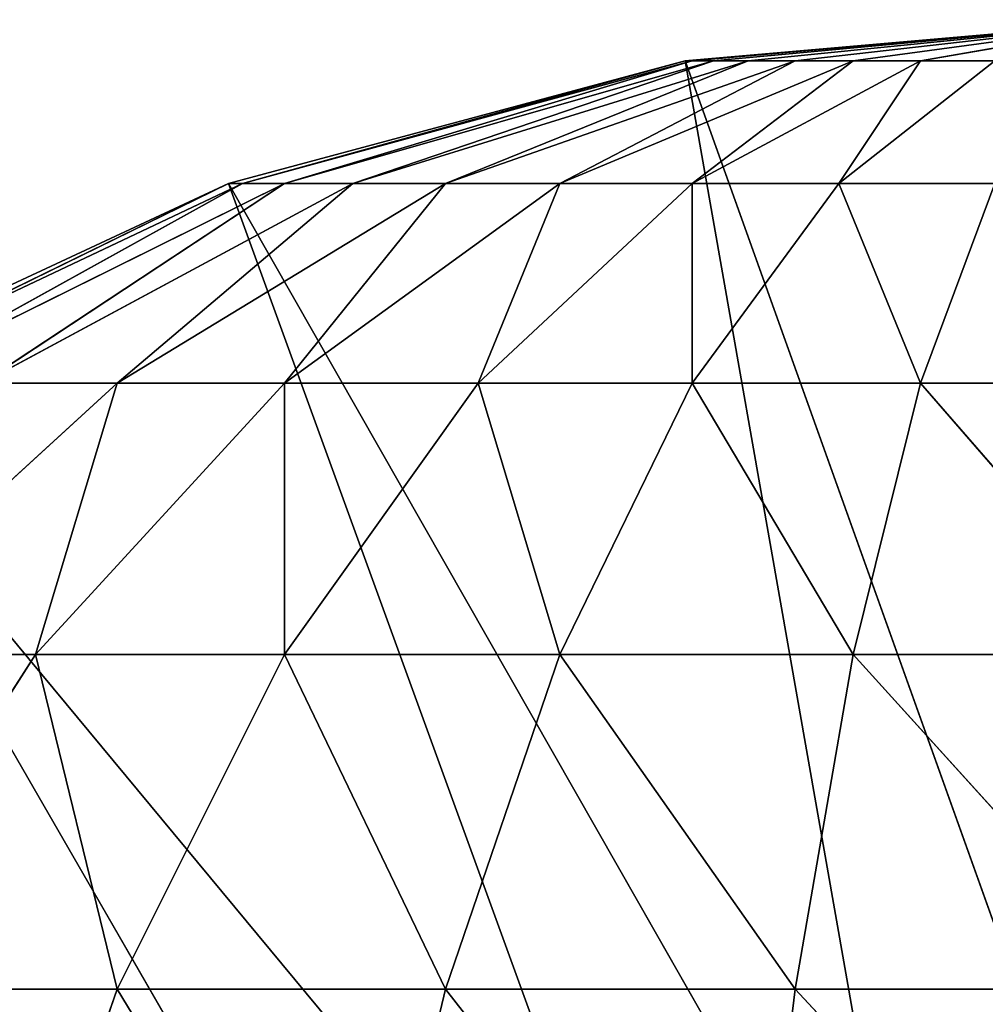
# Model space of a CAD drawing. Extents: x 0.1 to 17.7, y 0.1 to 17.7.
# Tile 286 of 656: x 0.213 to 0.2842, y 17.6096 to 17.6821. Entities that reach past the tile are written whole.
import ezdxf

# ---------------------------------------------------------------- set-up
doc = ezdxf.new("R2010")
doc.units = 0
doc.header["$LTSCALE"] = 2.54
doc.layers.get('0').update_dxf_attribs({"color": 13, "linetype": 'CONTINUOUS'})

# ---------------------------------------------------------------- blocks, each defined once
blk = doc.blocks.new('KOSZ_NA__MIECI_Z_POKRYWK__')
at = {"color": 0}
for p, q in [((0.262035, 17.679092, 30.4), (0.296764, 17.68213, 30.4)), ((0.262035, 17.679092, 30.4), (0.296764, 17.68213, 30.4)), ((0.262035, 17.679092, 30.4), (0.296764, 17.68213, 31.4)), ((0.262035, 17.679092, 30.4), (0.296764, 17.68213, 31.4)), ((0.262035, 17.679092, 31.4), (0.296764, 17.68213, 31.4)), ((0.262035, 17.679092, 31.4), (0.296764, 17.68213, 31.4)), ((0.262563, 17.679092, 31.40603), (0.296764, 17.68213, 31.4)), ((0.262563, 17.679092, 31.40603), (0.296764, 17.68213, 31.4)), ((0.264129, 17.679092, 31.411877), (0.296764, 17.68213, 31.4)), ((0.264129, 17.679092, 31.411877), (0.296764, 17.68213, 31.4)), ((0.296764, 17.68213, 31.4), (0.266688, 17.679092, 31.417365)), ((0.296764, 17.68213, 31.4), (0.266688, 17.679092, 31.417365)), ((0.270161, 17.679092, 31.422324), (0.296764, 17.68213, 31.4)), ((0.270161, 17.679092, 31.422324), (0.296764, 17.68213, 31.4)), ((0.274441, 17.679092, 31.426605), (0.296764, 17.68213, 31.4)), ((0.274441, 17.679092, 31.426605), (0.296764, 17.68213, 31.4)), ((0.2794, 17.679092, 31.430078), (0.296764, 17.68213, 31.4)), ((0.2794, 17.679092, 31.430078), (0.296764, 17.68213, 31.4)), ((0.228361, 17.670068, 30.4), (0.262035, 17.679092, 30.4)), ((0.228361, 17.670068, 30.4), (0.262035, 17.679092, 30.4)), ((0.228361, 17.670068, 30.4), (0.262035, 17.679092, 31.4)), ((0.228361, 17.670068, 30.4), (0.262035, 17.679092, 31.4)), ((0.228361, 17.670068, 31.4), (0.262035, 17.679092, 31.4)), ((0.228361, 17.670068, 31.4), (0.262035, 17.679092, 31.4)), ((0.262563, 17.679092, 31.40603), (0.2294, 17.670068, 31.411877)), ((0.262563, 17.679092, 31.40603), (0.2294, 17.670068, 31.411877)), ((0.262035, 17.679092, 31.4), (0.2294, 17.670068, 31.411877)), ((0.262035, 17.679092, 31.4), (0.2294, 17.670068, 31.411877)), ((0.264129, 17.679092, 31.411877), (0.232486, 17.670068, 31.423395)), ((0.264129, 17.679092, 31.411877), (0.232486, 17.670068, 31.423395)), ((0.262563, 17.679092, 31.40603), (0.232486, 17.670068, 31.423395)), ((0.262563, 17.679092, 31.40603), (0.232486, 17.670068, 31.423395)), ((0.237525, 17.670068, 31.434201), (0.264129, 17.679092, 31.411877)), ((0.266688, 17.679092, 31.417365), (0.237525, 17.670068, 31.434201)), ((0.266688, 17.679092, 31.417365), (0.237525, 17.670068, 31.434201)), ((0.237525, 17.670068, 31.434201), (0.264129, 17.679092, 31.411877)), ((0.244365, 17.670068, 31.44397), (0.270161, 17.679092, 31.422324)), ((0.266688, 17.679092, 31.417365), (0.244365, 17.670068, 31.44397)), ((0.244365, 17.670068, 31.44397), (0.270161, 17.679092, 31.422324)), ((0.266688, 17.679092, 31.417365), (0.244365, 17.670068, 31.44397)), ((0.270161, 17.679092, 31.422324), (0.252796, 17.670068, 31.452402)), ((0.252796, 17.670068, 31.452402), (0.274441, 17.679092, 31.426605)), ((0.270161, 17.679092, 31.422324), (0.252796, 17.670068, 31.452402)), ((0.252796, 17.670068, 31.452402), (0.274441, 17.679092, 31.426605)), ((0.262035, 17.679092, 30.4), (0.2794, 17.580611, 30.4)), ((0.262035, 17.679092, 30.4), (0.2794, 17.580611, 30.4)), ((0.262035, 17.679092, 30.4), (0.296764, 17.58213, 30.4)), ((0.262035, 17.679092, 30.4), (0.296764, 17.58213, 30.4)), ((0.262035, 17.679092, 30.4), (0.262035, 17.679092, 31.4)), ((0.262035, 17.679092, 30.4), (0.262035, 17.679092, 31.4)), ((0.262035, 17.679092, 31.4), (0.262563, 17.679092, 31.40603)), ((0.262035, 17.679092, 31.4), (0.262563, 17.679092, 31.40603)), ((0.264129, 17.679092, 31.411877), (0.262563, 17.679092, 31.40603)), ((0.274441, 17.679092, 31.426605), (0.262563, 17.670068, 31.459241)), ((0.262563, 17.670068, 31.459241), (0.2794, 17.679092, 31.430078)), ((0.274441, 17.679092, 31.426605), (0.262563, 17.670068, 31.459241)), ((0.262563, 17.670068, 31.459241), (0.2794, 17.679092, 31.430078)), ((0.264129, 17.679092, 31.411877), (0.262563, 17.679092, 31.40603)), ((0.266688, 17.679092, 31.417365), (0.264129, 17.679092, 31.411877)), ((0.266688, 17.679092, 31.417365), (0.264129, 17.679092, 31.411877)), ((0.270161, 17.679092, 31.422324), (0.266688, 17.679092, 31.417365)), ((0.270161, 17.679092, 31.422324), (0.266688, 17.679092, 31.417365)), ((0.270161, 17.679092, 31.422324), (0.274441, 17.679092, 31.426605)), ((0.270161, 17.679092, 31.422324), (0.274441, 17.679092, 31.426605)), ((0.2794, 17.679092, 31.430078), (0.273369, 17.670068, 31.464279)), ((0.273369, 17.670068, 31.464279), (0.284887, 17.679092, 31.432635)), ((0.2794, 17.679092, 31.430078), (0.273369, 17.670068, 31.464279)), ((0.273369, 17.670068, 31.464279), (0.284887, 17.679092, 31.432635)), ((0.274441, 17.679092, 31.426605), (0.2794, 17.679092, 31.430078)), ((0.274441, 17.679092, 31.426605), (0.2794, 17.679092, 31.430078)), ((0.2794, 17.679092, 31.430078), (0.284887, 17.679092, 31.432635)), ((0.2794, 17.679092, 31.430078), (0.284887, 17.679092, 31.432635)), ((0.196765, 17.655336, 30.4), (0.228361, 17.670068, 30.4)), ((0.196765, 17.655336, 30.4), (0.228361, 17.670068, 30.4)), ((0.196765, 17.655336, 30.4), (0.228361, 17.670068, 31.4)), ((0.196765, 17.655336, 30.4), (0.228361, 17.670068, 31.4)), ((0.196765, 17.655336, 31.4), (0.228361, 17.670068, 31.4)), ((0.196765, 17.655336, 31.4), (0.228361, 17.670068, 31.4)), ((0.2294, 17.670068, 31.411877), (0.198284, 17.655336, 31.417365)), ((0.2294, 17.670068, 31.411877), (0.198284, 17.655336, 31.417365)), ((0.228361, 17.670068, 31.4), (0.198284, 17.655336, 31.417365)), ((0.228361, 17.670068, 31.4), (0.198284, 17.655336, 31.417365)), ((0.232486, 17.670068, 31.423395), (0.202796, 17.655336, 31.434201)), ((0.232486, 17.670068, 31.423395), (0.202796, 17.655336, 31.434201)), ((0.2294, 17.670068, 31.411877), (0.202796, 17.655336, 31.434201)), ((0.2294, 17.670068, 31.411877), (0.202796, 17.655336, 31.434201)), ((0.237525, 17.670068, 31.434201), (0.210162, 17.655336, 31.45)), ((0.237525, 17.670068, 31.434201), (0.210162, 17.655336, 31.45)), ((0.232486, 17.670068, 31.423395), (0.210162, 17.655336, 31.45)), ((0.232486, 17.670068, 31.423395), (0.210162, 17.655336, 31.45)), ((0.220161, 17.655336, 31.464279), (0.237525, 17.670068, 31.434201)), ((0.244365, 17.670068, 31.44397), (0.220161, 17.655336, 31.464279)), ((0.244365, 17.670068, 31.44397), (0.220161, 17.655336, 31.464279)), ((0.220161, 17.655336, 31.464279), (0.237525, 17.670068, 31.434201)), ((0.228361, 17.670068, 30.4), (0.262563, 17.5761, 30.4)), ((0.228361, 17.670068, 30.4), (0.262563, 17.5761, 30.4)), ((0.228361, 17.670068, 30.4), (0.2794, 17.580611, 30.4)), ((0.228361, 17.670068, 30.4), (0.2794, 17.580611, 30.4)), ((0.228361, 17.670068, 30.4), (0.228361, 17.670068, 31.4)), ((0.228361, 17.670068, 30.4), (0.228361, 17.670068, 31.4)), ((0.228361, 17.670068, 31.4), (0.2294, 17.670068, 31.411877)), ((0.228361, 17.670068, 31.4), (0.2294, 17.670068, 31.411877)), ((0.2294, 17.670068, 31.411877), (0.232486, 17.670068, 31.423395)), ((0.2294, 17.670068, 31.411877), (0.232486, 17.670068, 31.423395)), ((0.244365, 17.670068, 31.44397), (0.232486, 17.655336, 31.476605)), ((0.232486, 17.655336, 31.476605), (0.252796, 17.670068, 31.452402)), ((0.232486, 17.670068, 31.423395), (0.237525, 17.670068, 31.434201)), ((0.232486, 17.655336, 31.476605), (0.252796, 17.670068, 31.452402)), ((0.232486, 17.670068, 31.423395), (0.237525, 17.670068, 31.434201)), ((0.244365, 17.670068, 31.44397), (0.232486, 17.655336, 31.476605)), ((0.244365, 17.670068, 31.44397), (0.237525, 17.670068, 31.434201)), ((0.244365, 17.670068, 31.44397), (0.237525, 17.670068, 31.434201)), ((0.244365, 17.670068, 31.44397), (0.252796, 17.670068, 31.452402)), ((0.244365, 17.670068, 31.44397), (0.252796, 17.670068, 31.452402)), ((0.252796, 17.670068, 31.452402), (0.246765, 17.655336, 31.486603)), ((0.246765, 17.655336, 31.486603), (0.262563, 17.670068, 31.459241)), ((0.252796, 17.670068, 31.452402), (0.246765, 17.655336, 31.486603)), ((0.246765, 17.655336, 31.486603), (0.262563, 17.670068, 31.459241)), ((0.252796, 17.670068, 31.452402), (0.262563, 17.670068, 31.459241)), ((0.252796, 17.670068, 31.452402), (0.262563, 17.670068, 31.459241)), ((0.262563, 17.670068, 31.459241), (0.273369, 17.670068, 31.464279)), ((0.262563, 17.670068, 31.459241), (0.273369, 17.670068, 31.464279)), ((0.262563, 17.670068, 31.459241), (0.262563, 17.655336, 31.49397)), ((0.262563, 17.655336, 31.49397), (0.273369, 17.670068, 31.464279)), ((0.262563, 17.670068, 31.459241), (0.262563, 17.655336, 31.49397)), ((0.262563, 17.655336, 31.49397), (0.273369, 17.670068, 31.464279)), ((0.273369, 17.670068, 31.464279), (0.284887, 17.670068, 31.467365)), ((0.273369, 17.670068, 31.464279), (0.284887, 17.670068, 31.467365)), ((0.273369, 17.670068, 31.464279), (0.2794, 17.655336, 31.49848)), ((0.273369, 17.670068, 31.464279), (0.2794, 17.655336, 31.49848)), ((0.2794, 17.655336, 31.49848), (0.284887, 17.670068, 31.467365)), ((0.2794, 17.655336, 31.49848), (0.284887, 17.670068, 31.467365)), ((0.196765, 17.655336, 30.4), (0.246765, 17.568733, 30.4)), ((0.196765, 17.655336, 30.4), (0.246765, 17.568733, 30.4)), ((0.196765, 17.655336, 30.4), (0.262563, 17.5761, 30.4)), ((0.196765, 17.655336, 30.4), (0.262563, 17.5761, 30.4)), ((0.220161, 17.655336, 31.464279), (0.198284, 17.635339, 31.482635)), ((0.220161, 17.655336, 31.464279), (0.198284, 17.635339, 31.482635)), ((0.210162, 17.655336, 31.45), (0.220161, 17.655336, 31.464279)), ((0.210162, 17.655336, 31.45), (0.220161, 17.655336, 31.464279)), ((0.214129, 17.635339, 31.49848), (0.220161, 17.655336, 31.464279)), ((0.232486, 17.655336, 31.476605), (0.214129, 17.635339, 31.49848)), ((0.232486, 17.655336, 31.476605), (0.214129, 17.635339, 31.49848)), ((0.214129, 17.635339, 31.49848), (0.220161, 17.655336, 31.464279)), ((0.232486, 17.655336, 31.476605), (0.220161, 17.655336, 31.464279)), ((0.232486, 17.655336, 31.476605), (0.220161, 17.655336, 31.464279)), ((0.232486, 17.655336, 31.476605), (0.246765, 17.655336, 31.486603)), ((0.232486, 17.655336, 31.476605), (0.246765, 17.655336, 31.486603)), ((0.232486, 17.655336, 31.476605), (0.232486, 17.635339, 31.511334)), ((0.232486, 17.635339, 31.511334), (0.246765, 17.655336, 31.486603)), ((0.232486, 17.635339, 31.511334), (0.246765, 17.655336, 31.486603)), ((0.232486, 17.655336, 31.476605), (0.232486, 17.635339, 31.511334)), ((0.246765, 17.655336, 31.486603), (0.262563, 17.655336, 31.49397)), ((0.246765, 17.655336, 31.486603), (0.262563, 17.655336, 31.49397)), ((0.246765, 17.655336, 31.486603), (0.252796, 17.635339, 31.520804)), ((0.246765, 17.655336, 31.486603), (0.252796, 17.635339, 31.520804)), ((0.252796, 17.635339, 31.520804), (0.262563, 17.655336, 31.49397)), ((0.252796, 17.635339, 31.520804), (0.262563, 17.655336, 31.49397)), ((0.262563, 17.655336, 31.49397), (0.2794, 17.655336, 31.49848)), ((0.262563, 17.655336, 31.49397), (0.2794, 17.655336, 31.49848)), ((0.262563, 17.655336, 31.49397), (0.274441, 17.635339, 31.526605)), ((0.262563, 17.655336, 31.49397), (0.274441, 17.635339, 31.526605)), ((0.274441, 17.635339, 31.526605), (0.2794, 17.655336, 31.49848)), ((0.274441, 17.635339, 31.526605), (0.2794, 17.655336, 31.49848)), ((0.2794, 17.655336, 31.49848), (0.296764, 17.655336, 31.5)), ((0.2794, 17.655336, 31.49848), (0.296764, 17.655336, 31.5)), ((0.2794, 17.655336, 31.49848), (0.296764, 17.635339, 31.528558)), ((0.2794, 17.655336, 31.49848), (0.296764, 17.635339, 31.528558)), ((0.198284, 17.635339, 31.482635), (0.214129, 17.635339, 31.49848)), ((0.214129, 17.635339, 31.49848), (0.198284, 17.610687, 31.517365)), ((0.214129, 17.635339, 31.49848), (0.198284, 17.610687, 31.517365)), ((0.198284, 17.635339, 31.482635), (0.214129, 17.635339, 31.49848)), ((0.220161, 17.610687, 31.532684), (0.214129, 17.635339, 31.49848)), ((0.232486, 17.635339, 31.511334), (0.214129, 17.635339, 31.49848)), ((0.220161, 17.610687, 31.532684), (0.214129, 17.635339, 31.49848)), ((0.232486, 17.635339, 31.511334), (0.214129, 17.635339, 31.49848)), ((0.232486, 17.635339, 31.511334), (0.220161, 17.610687, 31.532684)), ((0.232486, 17.635339, 31.511334), (0.220161, 17.610687, 31.532684)), ((0.232486, 17.635339, 31.511334), (0.252796, 17.635339, 31.520804)), ((0.232486, 17.635339, 31.511334), (0.252796, 17.635339, 31.520804)), ((0.232486, 17.635339, 31.511334), (0.244365, 17.610687, 31.54397)), ((0.232486, 17.635339, 31.511334), (0.244365, 17.610687, 31.54397)), ((0.244365, 17.610687, 31.54397), (0.252796, 17.635339, 31.520804)), ((0.244365, 17.610687, 31.54397), (0.252796, 17.635339, 31.520804)), ((0.252796, 17.635339, 31.520804), (0.274441, 17.635339, 31.526605)), ((0.252796, 17.635339, 31.520804), (0.274441, 17.635339, 31.526605)), ((0.252796, 17.635339, 31.520804), (0.270161, 17.610687, 31.550882)), ((0.252796, 17.635339, 31.520804), (0.270161, 17.610687, 31.550882)), ((0.270161, 17.610687, 31.550882), (0.274441, 17.635339, 31.526605)), ((0.270161, 17.610687, 31.550882), (0.274441, 17.635339, 31.526605)), ((0.274441, 17.635339, 31.526605), (0.296764, 17.635339, 31.528558)), ((0.274441, 17.635339, 31.526605), (0.296764, 17.635339, 31.528558)), ((0.274441, 17.635339, 31.526605), (0.296764, 17.610687, 31.553207)), ((0.274441, 17.635339, 31.526605), (0.296764, 17.610687, 31.553207)), ((0.198284, 17.610687, 31.517365), (0.220161, 17.610687, 31.532684)), ((0.198284, 17.610687, 31.517365), (0.220161, 17.610687, 31.532684)), ((0.220161, 17.610687, 31.532684), (0.210162, 17.58213, 31.55)), ((0.220161, 17.610687, 31.532684), (0.210162, 17.58213, 31.55)), ((0.237525, 17.58213, 31.562759), (0.220161, 17.610687, 31.532684)), ((0.244365, 17.610687, 31.54397), (0.220161, 17.610687, 31.532684)), ((0.237525, 17.58213, 31.562759), (0.220161, 17.610687, 31.532684)), ((0.244365, 17.610687, 31.54397), (0.220161, 17.610687, 31.532684)), ((0.244365, 17.610687, 31.54397), (0.237525, 17.58213, 31.562759)), ((0.244365, 17.610687, 31.54397), (0.237525, 17.58213, 31.562759)), ((0.244365, 17.610687, 31.54397), (0.270161, 17.610687, 31.550882)), ((0.244365, 17.610687, 31.54397), (0.270161, 17.610687, 31.550882)), ((0.244365, 17.610687, 31.54397), (0.266688, 17.58213, 31.570575)), ((0.244365, 17.610687, 31.54397), (0.266688, 17.58213, 31.570575)), ((0.266688, 17.58213, 31.570575), (0.270161, 17.610687, 31.550882)), ((0.266688, 17.58213, 31.570575), (0.270161, 17.610687, 31.550882)), ((0.270161, 17.610687, 31.550882), (0.296764, 17.610687, 31.553207)), ((0.270161, 17.610687, 31.550882), (0.296764, 17.610687, 31.553207)), ((0.270161, 17.610687, 31.550882), (0.296764, 17.58213, 31.573206)), ((0.270161, 17.610687, 31.550882), (0.296764, 17.58213, 31.573206))]:
    blk.add_line(p, q, dxfattribs=at)
mesh = blk.add_polyface(dxfattribs=at)
corners = [(0.296764, 17.58213, 30.4), (0.262035, 17.679092, 30.4), (0.296764, 17.68213, 30.4)]
mesh.append_faces([[corners[k] for k in face] for face in [(0, 1, 2)]], dxfattribs={"color": 0})
mesh = blk.add_polyface(dxfattribs=at)
corners = [(0.296764, 17.68213, 31.4), (0.296764, 17.68213, 30.4), (0.262035, 17.679092, 30.4)]
mesh.append_faces([[corners[k] for k in face] for face in [(0, 1, 2)]], dxfattribs={"color": 0})
mesh = blk.add_polyface(dxfattribs=at)
corners = [(0.296764, 17.68213, 31.4), (0.262035, 17.679092, 30.4), (0.262035, 17.679092, 31.4)]
mesh.append_faces([[corners[k] for k in face] for face in [(0, 1, 2)]], dxfattribs={"color": 0})
mesh = blk.add_polyface(dxfattribs=at)
corners = [(0.262563, 17.679092, 31.40603), (0.296764, 17.68213, 31.4), (0.262035, 17.679092, 31.4)]
mesh.append_faces([[corners[k] for k in face] for face in [(0, 1, 2)]], dxfattribs={"color": 0})
mesh = blk.add_polyface(dxfattribs=at)
corners = [(0.264129, 17.679092, 31.411877), (0.296764, 17.68213, 31.4), (0.262563, 17.679092, 31.40603)]
mesh.append_faces([[corners[k] for k in face] for face in [(0, 1, 2)]], dxfattribs={"color": 0})
mesh = blk.add_polyface(dxfattribs=at)
corners = [(0.266688, 17.679092, 31.417365), (0.296764, 17.68213, 31.4), (0.264129, 17.679092, 31.411877)]
mesh.append_faces([[corners[k] for k in face] for face in [(0, 1, 2)]], dxfattribs={"color": 0})
mesh = blk.add_polyface(dxfattribs=at)
corners = [(0.270161, 17.679092, 31.422324), (0.296764, 17.68213, 31.4), (0.266688, 17.679092, 31.417365)]
mesh.append_faces([[corners[k] for k in face] for face in [(0, 1, 2)]], dxfattribs={"color": 0})
mesh = blk.add_polyface(dxfattribs=at)
corners = [(0.274441, 17.679092, 31.426605), (0.296764, 17.68213, 31.4), (0.270161, 17.679092, 31.422324)]
mesh.append_faces([[corners[k] for k in face] for face in [(0, 1, 2)]], dxfattribs={"color": 0})
mesh = blk.add_polyface(dxfattribs=at)
corners = [(0.2794, 17.679092, 31.430078), (0.296764, 17.68213, 31.4), (0.274441, 17.679092, 31.426605)]
mesh.append_faces([[corners[k] for k in face] for face in [(0, 1, 2)]], dxfattribs={"color": 0})
mesh = blk.add_polyface(dxfattribs=at)
corners = [(0.284887, 17.679092, 31.432635), (0.296764, 17.68213, 31.4), (0.2794, 17.679092, 31.430078)]
mesh.append_faces([[corners[k] for k in face] for face in [(0, 1, 2)]], dxfattribs={"color": 0})
mesh = blk.add_polyface(dxfattribs=at)
corners = [(0.2794, 17.580611, 30.4), (0.228361, 17.670068, 30.4), (0.262035, 17.679092, 30.4)]
mesh.append_faces([[corners[k] for k in face] for face in [(0, 1, 2)]], dxfattribs={"color": 0})
mesh = blk.add_polyface(dxfattribs=at)
corners = [(0.262035, 17.679092, 31.4), (0.262035, 17.679092, 30.4), (0.228361, 17.670068, 30.4)]
mesh.append_faces([[corners[k] for k in face] for face in [(0, 1, 2)]], dxfattribs={"color": 0})
mesh = blk.add_polyface(dxfattribs=at)
corners = [(0.262035, 17.679092, 31.4), (0.228361, 17.670068, 30.4), (0.228361, 17.670068, 31.4)]
mesh.append_faces([[corners[k] for k in face] for face in [(0, 1, 2)]], dxfattribs={"color": 0})
mesh = blk.add_polyface(dxfattribs=at)
corners = [(0.2294, 17.670068, 31.411877), (0.262035, 17.679092, 31.4), (0.228361, 17.670068, 31.4)]
mesh.append_faces([[corners[k] for k in face] for face in [(0, 1, 2)]], dxfattribs={"color": 0})
mesh = blk.add_polyface(dxfattribs=at)
corners = [(0.232486, 17.670068, 31.423395), (0.262563, 17.679092, 31.40603), (0.2294, 17.670068, 31.411877)]
mesh.append_faces([[corners[k] for k in face] for face in [(0, 1, 2)]], dxfattribs={"color": 0})
mesh = blk.add_polyface(dxfattribs=at)
corners = [(0.2294, 17.670068, 31.411877), (0.262563, 17.679092, 31.40603), (0.262035, 17.679092, 31.4)]
mesh.append_faces([[corners[k] for k in face] for face in [(0, 1, 2)]], dxfattribs={"color": 0})
mesh = blk.add_polyface(dxfattribs=at)
corners = [(0.237525, 17.670068, 31.434201), (0.264129, 17.679092, 31.411877), (0.232486, 17.670068, 31.423395)]
mesh.append_faces([[corners[k] for k in face] for face in [(0, 1, 2)]], dxfattribs={"color": 0})
mesh = blk.add_polyface(dxfattribs=at)
corners = [(0.232486, 17.670068, 31.423395), (0.264129, 17.679092, 31.411877), (0.262563, 17.679092, 31.40603)]
mesh.append_faces([[corners[k] for k in face] for face in [(0, 1, 2)]], dxfattribs={"color": 0})
mesh = blk.add_polyface(dxfattribs=at)
corners = [(0.244365, 17.670068, 31.44397), (0.266688, 17.679092, 31.417365), (0.237525, 17.670068, 31.434201)]
mesh.append_faces([[corners[k] for k in face] for face in [(0, 1, 2)]], dxfattribs={"color": 0})
mesh = blk.add_polyface(dxfattribs=at)
corners = [(0.237525, 17.670068, 31.434201), (0.266688, 17.679092, 31.417365), (0.264129, 17.679092, 31.411877)]
mesh.append_faces([[corners[k] for k in face] for face in [(0, 1, 2)]], dxfattribs={"color": 0})
mesh = blk.add_polyface(dxfattribs=at)
corners = [(0.244365, 17.670068, 31.44397), (0.270161, 17.679092, 31.422324), (0.266688, 17.679092, 31.417365)]
mesh.append_faces([[corners[k] for k in face] for face in [(0, 1, 2)]], dxfattribs={"color": 0})
mesh = blk.add_polyface(dxfattribs=at)
corners = [(0.252796, 17.670068, 31.452402), (0.270161, 17.679092, 31.422324), (0.244365, 17.670068, 31.44397)]
mesh.append_faces([[corners[k] for k in face] for face in [(0, 1, 2)]], dxfattribs={"color": 0})
mesh = blk.add_polyface(dxfattribs=at)
corners = [(0.252796, 17.670068, 31.452402), (0.274441, 17.679092, 31.426605), (0.270161, 17.679092, 31.422324)]
mesh.append_faces([[corners[k] for k in face] for face in [(0, 1, 2)]], dxfattribs={"color": 0})
mesh = blk.add_polyface(dxfattribs=at)
corners = [(0.262563, 17.670068, 31.459241), (0.274441, 17.679092, 31.426605), (0.252796, 17.670068, 31.452402)]
mesh.append_faces([[corners[k] for k in face] for face in [(0, 1, 2)]], dxfattribs={"color": 0})
mesh = blk.add_polyface(dxfattribs=at)
corners = [(0.296764, 17.58213, 30.4), (0.2794, 17.580611, 30.4), (0.262035, 17.679092, 30.4)]
mesh.append_faces([[corners[k] for k in face] for face in [(0, 1, 2)]], dxfattribs={"color": 0})
mesh = blk.add_polyface(dxfattribs=at)
corners = [(0.262563, 17.670068, 31.459241), (0.2794, 17.679092, 31.430078), (0.274441, 17.679092, 31.426605)]
mesh.append_faces([[corners[k] for k in face] for face in [(0, 1, 2)]], dxfattribs={"color": 0})
mesh = blk.add_polyface(dxfattribs=at)
corners = [(0.273369, 17.670068, 31.464279), (0.2794, 17.679092, 31.430078), (0.262563, 17.670068, 31.459241)]
mesh.append_faces([[corners[k] for k in face] for face in [(0, 1, 2)]], dxfattribs={"color": 0})
mesh = blk.add_polyface(dxfattribs=at)
corners = [(0.273369, 17.670068, 31.464279), (0.284887, 17.679092, 31.432635), (0.2794, 17.679092, 31.430078)]
mesh.append_faces([[corners[k] for k in face] for face in [(0, 1, 2)]], dxfattribs={"color": 0})
mesh = blk.add_polyface(dxfattribs=at)
corners = [(0.284887, 17.670068, 31.467365), (0.284887, 17.679092, 31.432635), (0.273369, 17.670068, 31.464279)]
mesh.append_faces([[corners[k] for k in face] for face in [(0, 1, 2)]], dxfattribs={"color": 0})
mesh = blk.add_polyface(dxfattribs=at)
corners = [(0.262563, 17.5761, 30.4), (0.196765, 17.655336, 30.4), (0.228361, 17.670068, 30.4)]
mesh.append_faces([[corners[k] for k in face] for face in [(0, 1, 2)]], dxfattribs={"color": 0})
mesh = blk.add_polyface(dxfattribs=at)
corners = [(0.228361, 17.670068, 31.4), (0.228361, 17.670068, 30.4), (0.196765, 17.655336, 30.4)]
mesh.append_faces([[corners[k] for k in face] for face in [(0, 1, 2)]], dxfattribs={"color": 0})
mesh = blk.add_polyface(dxfattribs=at)
corners = [(0.228361, 17.670068, 31.4), (0.196765, 17.655336, 30.4), (0.196765, 17.655336, 31.4)]
mesh.append_faces([[corners[k] for k in face] for face in [(0, 1, 2)]], dxfattribs={"color": 0})
mesh = blk.add_polyface(dxfattribs=at)
corners = [(0.198284, 17.655336, 31.417365), (0.228361, 17.670068, 31.4), (0.196765, 17.655336, 31.4)]
mesh.append_faces([[corners[k] for k in face] for face in [(0, 1, 2)]], dxfattribs={"color": 0})
mesh = blk.add_polyface(dxfattribs=at)
corners = [(0.202796, 17.655336, 31.434201), (0.2294, 17.670068, 31.411877), (0.198284, 17.655336, 31.417365)]
mesh.append_faces([[corners[k] for k in face] for face in [(0, 1, 2)]], dxfattribs={"color": 0})
mesh = blk.add_polyface(dxfattribs=at)
corners = [(0.198284, 17.655336, 31.417365), (0.2294, 17.670068, 31.411877), (0.228361, 17.670068, 31.4)]
mesh.append_faces([[corners[k] for k in face] for face in [(0, 1, 2)]], dxfattribs={"color": 0})
mesh = blk.add_polyface(dxfattribs=at)
corners = [(0.210162, 17.655336, 31.45), (0.232486, 17.670068, 31.423395), (0.202796, 17.655336, 31.434201)]
mesh.append_faces([[corners[k] for k in face] for face in [(0, 1, 2)]], dxfattribs={"color": 0})
mesh = blk.add_polyface(dxfattribs=at)
corners = [(0.202796, 17.655336, 31.434201), (0.232486, 17.670068, 31.423395), (0.2294, 17.670068, 31.411877)]
mesh.append_faces([[corners[k] for k in face] for face in [(0, 1, 2)]], dxfattribs={"color": 0})
mesh = blk.add_polyface(dxfattribs=at)
corners = [(0.220161, 17.655336, 31.464279), (0.237525, 17.670068, 31.434201), (0.210162, 17.655336, 31.45)]
mesh.append_faces([[corners[k] for k in face] for face in [(0, 1, 2)]], dxfattribs={"color": 0})
mesh = blk.add_polyface(dxfattribs=at)
corners = [(0.210162, 17.655336, 31.45), (0.237525, 17.670068, 31.434201), (0.232486, 17.670068, 31.423395)]
mesh.append_faces([[corners[k] for k in face] for face in [(0, 1, 2)]], dxfattribs={"color": 0})
mesh = blk.add_polyface(dxfattribs=at)
corners = [(0.232486, 17.655336, 31.476605), (0.244365, 17.670068, 31.44397), (0.220161, 17.655336, 31.464279)]
mesh.append_faces([[corners[k] for k in face] for face in [(0, 1, 2)]], dxfattribs={"color": 0})
mesh = blk.add_polyface(dxfattribs=at)
corners = [(0.220161, 17.655336, 31.464279), (0.244365, 17.670068, 31.44397), (0.237525, 17.670068, 31.434201)]
mesh.append_faces([[corners[k] for k in face] for face in [(0, 1, 2)]], dxfattribs={"color": 0})
mesh = blk.add_polyface(dxfattribs=at)
corners = [(0.2794, 17.580611, 30.4), (0.262563, 17.5761, 30.4), (0.228361, 17.670068, 30.4)]
mesh.append_faces([[corners[k] for k in face] for face in [(0, 1, 2)]], dxfattribs={"color": 0})
mesh = blk.add_polyface(dxfattribs=at)
corners = [(0.232486, 17.655336, 31.476605), (0.252796, 17.670068, 31.452402), (0.244365, 17.670068, 31.44397)]
mesh.append_faces([[corners[k] for k in face] for face in [(0, 1, 2)]], dxfattribs={"color": 0})
mesh = blk.add_polyface(dxfattribs=at)
corners = [(0.246765, 17.655336, 31.486603), (0.252796, 17.670068, 31.452402), (0.232486, 17.655336, 31.476605)]
mesh.append_faces([[corners[k] for k in face] for face in [(0, 1, 2)]], dxfattribs={"color": 0})
mesh = blk.add_polyface(dxfattribs=at)
corners = [(0.246765, 17.655336, 31.486603), (0.262563, 17.670068, 31.459241), (0.252796, 17.670068, 31.452402)]
mesh.append_faces([[corners[k] for k in face] for face in [(0, 1, 2)]], dxfattribs={"color": 0})
mesh = blk.add_polyface(dxfattribs=at)
corners = [(0.262563, 17.655336, 31.49397), (0.262563, 17.670068, 31.459241), (0.246765, 17.655336, 31.486603)]
mesh.append_faces([[corners[k] for k in face] for face in [(0, 1, 2)]], dxfattribs={"color": 0})
mesh = blk.add_polyface(dxfattribs=at)
corners = [(0.262563, 17.655336, 31.49397), (0.273369, 17.670068, 31.464279), (0.262563, 17.670068, 31.459241)]
mesh.append_faces([[corners[k] for k in face] for face in [(0, 1, 2)]], dxfattribs={"color": 0})
mesh = blk.add_polyface(dxfattribs=at)
corners = [(0.2794, 17.655336, 31.49848), (0.273369, 17.670068, 31.464279), (0.262563, 17.655336, 31.49397)]
mesh.append_faces([[corners[k] for k in face] for face in [(0, 1, 2)]], dxfattribs={"color": 0})
mesh = blk.add_polyface(dxfattribs=at)
corners = [(0.2794, 17.655336, 31.49848), (0.284887, 17.670068, 31.467365), (0.273369, 17.670068, 31.464279)]
mesh.append_faces([[corners[k] for k in face] for face in [(0, 1, 2)]], dxfattribs={"color": 0})
mesh = blk.add_polyface(dxfattribs=at)
corners = [(0.296764, 17.655336, 31.5), (0.284887, 17.670068, 31.467365), (0.2794, 17.655336, 31.49848)]
mesh.append_faces([[corners[k] for k in face] for face in [(0, 1, 2)]], dxfattribs={"color": 0})
mesh = blk.add_polyface(dxfattribs=at)
corners = [(0.246765, 17.568733, 30.4), (0.168207, 17.635339, 30.4), (0.196765, 17.655336, 30.4)]
mesh.append_faces([[corners[k] for k in face] for face in [(0, 1, 2)]], dxfattribs={"color": 0})
mesh = blk.add_polyface(dxfattribs=at)
corners = [(0.262563, 17.5761, 30.4), (0.246765, 17.568733, 30.4), (0.196765, 17.655336, 30.4)]
mesh.append_faces([[corners[k] for k in face] for face in [(0, 1, 2)]], dxfattribs={"color": 0})
mesh = blk.add_polyface(dxfattribs=at)
corners = [(0.214129, 17.635339, 31.49848), (0.220161, 17.655336, 31.464279), (0.198284, 17.635339, 31.482635)]
mesh.append_faces([[corners[k] for k in face] for face in [(0, 1, 2)]], dxfattribs={"color": 0})
mesh = blk.add_polyface(dxfattribs=at)
corners = [(0.198284, 17.635339, 31.482635), (0.220161, 17.655336, 31.464279), (0.210162, 17.655336, 31.45)]
mesh.append_faces([[corners[k] for k in face] for face in [(0, 1, 2)]], dxfattribs={"color": 0})
mesh = blk.add_polyface(dxfattribs=at)
corners = [(0.232486, 17.635339, 31.511334), (0.232486, 17.655336, 31.476605), (0.214129, 17.635339, 31.49848)]
mesh.append_faces([[corners[k] for k in face] for face in [(0, 1, 2)]], dxfattribs={"color": 0})
mesh = blk.add_polyface(dxfattribs=at)
corners = [(0.214129, 17.635339, 31.49848), (0.232486, 17.655336, 31.476605), (0.220161, 17.655336, 31.464279)]
mesh.append_faces([[corners[k] for k in face] for face in [(0, 1, 2)]], dxfattribs={"color": 0})
mesh = blk.add_polyface(dxfattribs=at)
corners = [(0.232486, 17.635339, 31.511334), (0.246765, 17.655336, 31.486603), (0.232486, 17.655336, 31.476605)]
mesh.append_faces([[corners[k] for k in face] for face in [(0, 1, 2)]], dxfattribs={"color": 0})
mesh = blk.add_polyface(dxfattribs=at)
corners = [(0.252796, 17.635339, 31.520804), (0.246765, 17.655336, 31.486603), (0.232486, 17.635339, 31.511334)]
mesh.append_faces([[corners[k] for k in face] for face in [(0, 1, 2)]], dxfattribs={"color": 0})
mesh = blk.add_polyface(dxfattribs=at)
corners = [(0.252796, 17.635339, 31.520804), (0.262563, 17.655336, 31.49397), (0.246765, 17.655336, 31.486603)]
mesh.append_faces([[corners[k] for k in face] for face in [(0, 1, 2)]], dxfattribs={"color": 0})
mesh = blk.add_polyface(dxfattribs=at)
corners = [(0.274441, 17.635339, 31.526605), (0.262563, 17.655336, 31.49397), (0.252796, 17.635339, 31.520804)]
mesh.append_faces([[corners[k] for k in face] for face in [(0, 1, 2)]], dxfattribs={"color": 0})
mesh = blk.add_polyface(dxfattribs=at)
corners = [(0.274441, 17.635339, 31.526605), (0.2794, 17.655336, 31.49848), (0.262563, 17.655336, 31.49397)]
mesh.append_faces([[corners[k] for k in face] for face in [(0, 1, 2)]], dxfattribs={"color": 0})
mesh = blk.add_polyface(dxfattribs=at)
corners = [(0.296764, 17.635339, 31.528558), (0.2794, 17.655336, 31.49848), (0.274441, 17.635339, 31.526605)]
mesh.append_faces([[corners[k] for k in face] for face in [(0, 1, 2)]], dxfattribs={"color": 0})
mesh = blk.add_polyface(dxfattribs=at)
corners = [(0.296764, 17.635339, 31.528558), (0.296764, 17.655336, 31.5), (0.2794, 17.655336, 31.49848)]
mesh.append_faces([[corners[k] for k in face] for face in [(0, 1, 2)]], dxfattribs={"color": 0})
mesh = blk.add_polyface(dxfattribs=at)
corners = [(0.232486, 17.558734, 30.4), (0.143556, 17.610687, 30.4), (0.168207, 17.635339, 30.4)]
mesh.append_faces([[corners[k] for k in face] for face in [(0, 1, 2)]], dxfattribs={"color": 0})
mesh = blk.add_polyface(dxfattribs=at)
corners = [(0.246765, 17.568733, 30.4), (0.232486, 17.558734, 30.4), (0.168207, 17.635339, 30.4)]
mesh.append_faces([[corners[k] for k in face] for face in [(0, 1, 2)]], dxfattribs={"color": 0})
mesh = blk.add_polyface(dxfattribs=at)
corners = [(0.220161, 17.610687, 31.532684), (0.214129, 17.635339, 31.49848), (0.198284, 17.610687, 31.517365)]
mesh.append_faces([[corners[k] for k in face] for face in [(0, 1, 2)]], dxfattribs={"color": 0})
mesh = blk.add_polyface(dxfattribs=at)
corners = [(0.198284, 17.610687, 31.517365), (0.214129, 17.635339, 31.49848), (0.198284, 17.635339, 31.482635)]
mesh.append_faces([[corners[k] for k in face] for face in [(0, 1, 2)]], dxfattribs={"color": 0})
mesh = blk.add_polyface(dxfattribs=at)
corners = [(0.220161, 17.610687, 31.532684), (0.232486, 17.635339, 31.511334), (0.214129, 17.635339, 31.49848)]
mesh.append_faces([[corners[k] for k in face] for face in [(0, 1, 2)]], dxfattribs={"color": 0})
mesh = blk.add_polyface(dxfattribs=at)
corners = [(0.244365, 17.610687, 31.54397), (0.232486, 17.635339, 31.511334), (0.220161, 17.610687, 31.532684)]
mesh.append_faces([[corners[k] for k in face] for face in [(0, 1, 2)]], dxfattribs={"color": 0})
mesh = blk.add_polyface(dxfattribs=at)
corners = [(0.244365, 17.610687, 31.54397), (0.252796, 17.635339, 31.520804), (0.232486, 17.635339, 31.511334)]
mesh.append_faces([[corners[k] for k in face] for face in [(0, 1, 2)]], dxfattribs={"color": 0})
mesh = blk.add_polyface(dxfattribs=at)
corners = [(0.270161, 17.610687, 31.550882), (0.252796, 17.635339, 31.520804), (0.244365, 17.610687, 31.54397)]
mesh.append_faces([[corners[k] for k in face] for face in [(0, 1, 2)]], dxfattribs={"color": 0})
mesh = blk.add_polyface(dxfattribs=at)
corners = [(0.270161, 17.610687, 31.550882), (0.274441, 17.635339, 31.526605), (0.252796, 17.635339, 31.520804)]
mesh.append_faces([[corners[k] for k in face] for face in [(0, 1, 2)]], dxfattribs={"color": 0})
mesh = blk.add_polyface(dxfattribs=at)
corners = [(0.296764, 17.610687, 31.553207), (0.274441, 17.635339, 31.526605), (0.270161, 17.610687, 31.550882)]
mesh.append_faces([[corners[k] for k in face] for face in [(0, 1, 2)]], dxfattribs={"color": 0})
mesh = blk.add_polyface(dxfattribs=at)
corners = [(0.296764, 17.635339, 31.528558), (0.274441, 17.635339, 31.526605), (0.296764, 17.610687, 31.553207)]
mesh.append_faces([[corners[k] for k in face] for face in [(0, 1, 2)]], dxfattribs={"color": 0})
mesh = blk.add_polyface(dxfattribs=at)
corners = [(0.220161, 17.54641, 30.4), (0.123559, 17.58213, 30.4), (0.143556, 17.610687, 30.4)]
mesh.append_faces([[corners[k] for k in face] for face in [(0, 1, 2)]], dxfattribs={"color": 0})
mesh = blk.add_polyface(dxfattribs=at)
corners = [(0.232486, 17.558734, 30.4), (0.220161, 17.54641, 30.4), (0.143556, 17.610687, 30.4)]
mesh.append_faces([[corners[k] for k in face] for face in [(0, 1, 2)]], dxfattribs={"color": 0})
mesh = blk.add_polyface(dxfattribs=at)
corners = [(0.220161, 17.610687, 31.532684), (0.198284, 17.610687, 31.517365), (0.210162, 17.58213, 31.55)]
mesh.append_faces([[corners[k] for k in face] for face in [(0, 1, 2)]], dxfattribs={"color": 0})
mesh = blk.add_polyface(dxfattribs=at)
corners = [(0.237525, 17.58213, 31.562759), (0.220161, 17.610687, 31.532684), (0.210162, 17.58213, 31.55)]
mesh.append_faces([[corners[k] for k in face] for face in [(0, 1, 2)]], dxfattribs={"color": 0})
mesh = blk.add_polyface(dxfattribs=at)
corners = [(0.244365, 17.610687, 31.54397), (0.220161, 17.610687, 31.532684), (0.237525, 17.58213, 31.562759)]
mesh.append_faces([[corners[k] for k in face] for face in [(0, 1, 2)]], dxfattribs={"color": 0})
mesh = blk.add_polyface(dxfattribs=at)
corners = [(0.266688, 17.58213, 31.570575), (0.244365, 17.610687, 31.54397), (0.237525, 17.58213, 31.562759)]
mesh.append_faces([[corners[k] for k in face] for face in [(0, 1, 2)]], dxfattribs={"color": 0})
mesh = blk.add_polyface(dxfattribs=at)
corners = [(0.270161, 17.610687, 31.550882), (0.244365, 17.610687, 31.54397), (0.266688, 17.58213, 31.570575)]
mesh.append_faces([[corners[k] for k in face] for face in [(0, 1, 2)]], dxfattribs={"color": 0})
mesh = blk.add_polyface(dxfattribs=at)
corners = [(0.296764, 17.58213, 31.573206), (0.270161, 17.610687, 31.550882), (0.266688, 17.58213, 31.570575)]
mesh.append_faces([[corners[k] for k in face] for face in [(0, 1, 2)]], dxfattribs={"color": 0})
mesh = blk.add_polyface(dxfattribs=at)
corners = [(0.296764, 17.610687, 31.553207), (0.270161, 17.610687, 31.550882), (0.296764, 17.58213, 31.573206)]
mesh.append_faces([[corners[k] for k in face] for face in [(0, 1, 2)]], dxfattribs={"color": 0})

msp = doc.modelspace()

# ---------------------------------------------------------------- block references
at = {"color": 0}
msp.add_blockref('KOSZ_NA__MIECI_Z_POKRYWK__', (0, 0), dxfattribs=at)

doc.saveas('drawing.dxf')
